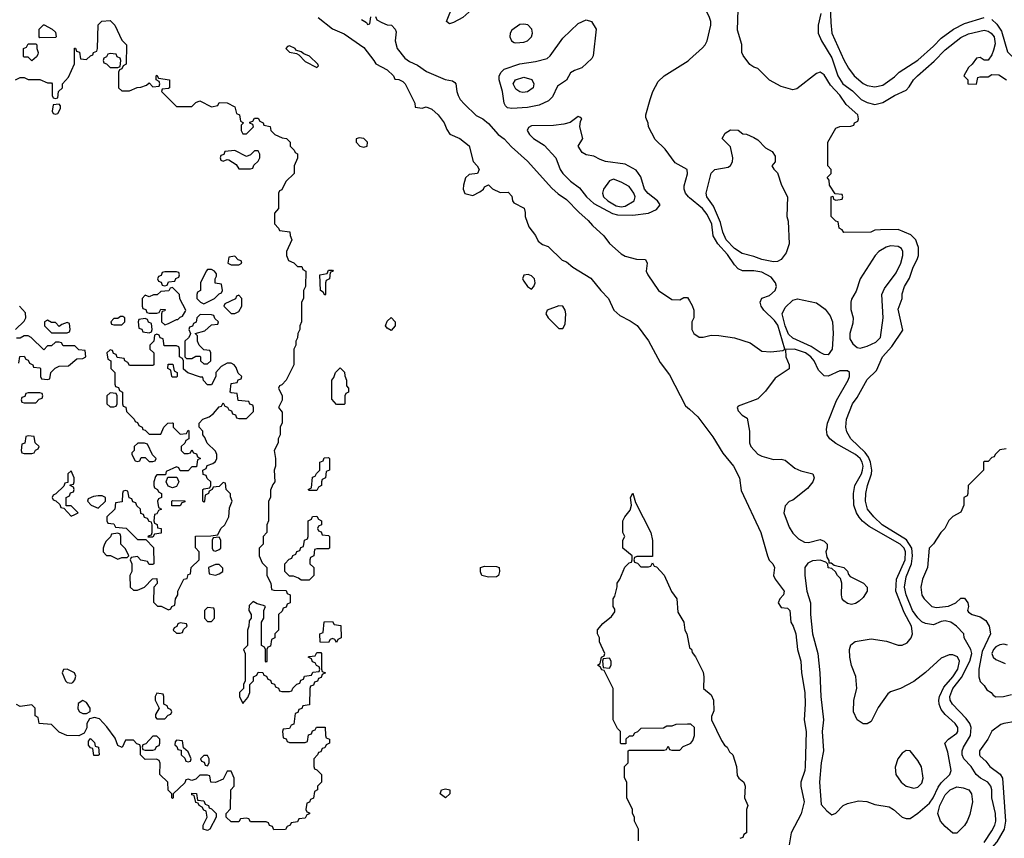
# Model space of a CAD drawing. Header units: inches. Extents: x 1793402 to 1900366, y 320852 to 470679.
# Tile 476 of 604: x 1876567 to 1881613, y 374382 to 378579. Entities that reach past the tile are written whole.
import ezdxf

# ---------------------------------------------------------------- set-up
doc = ezdxf.new("R2010")
doc.units = ezdxf.units.IN
doc.header["$MEASUREMENT"] = 0
doc.layers.add('B8377', color=7, linetype='Continuous')
doc.layers.add('B8387', color=7, linetype='Continuous')

msp = doc.modelspace()

# ---------------------------------------------------------------- linework, layer by layer
at = {"layer": 'B8377', "color": 4}
for points, elevation in [([(1878770, 378557.2), (1878754, 378570), (1878790, 378658.8), (1878810, 378693.4), (1878830, 378700.7), (1878850, 378694), (1878878.8, 378670), (1878890, 378651.3), (1878884, 378630), (1878837.3, 378590), (1878790, 378563.7)], 216), ([(1879090, 378122.6), (1879067.1, 378127.1), (1879056.3, 378136.3), (1879049.6, 378150), (1879041.7, 378210), (1879023.5, 378270), (1879024.7, 378290), (1879034, 378310), (1879050, 378324.4), (1879130, 378351.6), (1879210, 378363.6), (1879270, 378379.1), (1879286.3, 378393.7), (1879350, 378484), (1879430, 378558.8), (1879470, 378577.3), (1879498, 378570), (1879521, 378530), (1879506.8, 378393.2), (1879499.8, 378380.2), (1879447.7, 378332.3), (1879410, 378318.4), (1879390, 378306), (1879370, 378269.2), (1879322.8, 378237.2), (1879297.4, 378182.6), (1879277.8, 378162.2), (1879230, 378140.4), (1879170, 378128.7)], 216), ([(1876670, 378486), (1876666, 378490), (1876666, 378530), (1876688.4, 378551.6), (1876691.6, 378551.6), (1876734, 378530), (1876750, 378514), (1876754, 378490), (1876750, 378488)], 208), ([(1879150, 378556.2), (1879130, 378554.5), (1879090, 378524), (1879080.7, 378510), (1879079.1, 378490), (1879087.3, 378470), (1879102, 378462), (1879110, 378459.1), (1879150, 378463.8), (1879170, 378470.7), (1879189.3, 378490), (1879195.1, 378510), (1879192.3, 378530), (1879171.3, 378551.3)], 224), ([(1876630, 378368), (1876610, 378386), (1876590, 378386), (1876586, 378390), (1876586, 378430), (1876602, 378438), (1876610, 378454), (1876650, 378454), (1876654, 378450), (1876654, 378430), (1876662, 378410), (1876659.6, 378400.4), (1876652.7, 378387.3)], 208), ([(1877950, 378444), (1877939.6, 378440.4), (1877931.3, 378430), (1877950, 378411.3), (1877985.4, 378405.4), (1877998, 378398), (1878030, 378364), (1878090, 378334), (1878098, 378342), (1878095.3, 378350), (1878051.7, 378391.7), (1878023.1, 378403.1), (1878010, 378414), (1877982, 378422), (1877978, 378430)], 212), ([(1877030, 378406), (1877018, 378402), (1877012.7, 378387.3), (1876998, 378382), (1876994, 378370), (1876998, 378358), (1877012.7, 378352.7), (1877030, 378334), (1877070, 378334), (1877082, 378338), (1877086, 378370), (1877082, 378382), (1877067.3, 378387.3), (1877062, 378402)], 208), ([(1879145.6, 378205.6), (1879130, 378209), (1879110, 378222), (1879095.3, 378250), (1879108.7, 378270), (1879150, 378284.7), (1879192, 378272), (1879202, 378250), (1879198, 378230), (1879170, 378209.2)], 212), ([(1876770, 378146), (1876738, 378142), (1876734, 378110), (1876738, 378098), (1876750, 378094), (1876762, 378098), (1876776.4, 378123.6), (1876776.4, 378136.4)], 208), ([(1879430, 378082), (1879388, 378052), (1879356.4, 378043.6), (1879303.4, 378036.6), (1879190, 378033.6), (1879174.4, 378025.6), (1879167.7, 378010), (1879179.1, 377990), (1879200.7, 377970), (1879255.1, 377935.1), (1879314, 377870), (1879337, 377810), (1879350.4, 377790), (1879390, 377750.4), (1879436.1, 377716.1), (1879472, 377670), (1879510, 377635.6), (1879605.6, 377585.6), (1879630, 377578.6), (1879710, 377576.5), (1879790, 377587.2), (1879830, 377605.5), (1879849.3, 377630), (1879835.1, 377650), (1879787.8, 377687.8), (1879770, 377709.5), (1879750, 377773.2), (1879726.7, 377806.7), (1879670, 377837.6), (1879570, 377852), (1879541.6, 377861.6), (1879510, 377879.3), (1879470, 377885.2), (1879450, 377898), (1879429.2, 377930), (1879452.7, 377970), (1879437.2, 378030), (1879441.2, 378058.8), (1879448, 378070), (1879438, 378078)], 224), ([(1878306.8, 377973.2), (1878291.6, 377968.4), (1878291, 377950), (1878310, 377931), (1878330, 377925.5), (1878348, 377930), (1878349, 377950), (1878330, 377969)], 212), ([(1877670, 377908), (1877618, 377902), (1877612.7, 377887.3), (1877598, 377882), (1877594, 377870), (1877598, 377858), (1877610, 377854), (1877630, 377862), (1877639.6, 377859.6), (1877676.9, 377836.9), (1877690, 377814), (1877750, 377814), (1877762, 377818), (1877767.3, 377832.7), (1877790, 377854), (1877798, 377870), (1877798, 377890), (1877790, 377906), (1877770, 377906), (1877750, 377886), (1877730, 377878)], 208), ([(1879610, 377761.2), (1879590, 377753.2), (1879558.8, 377710), (1879554, 377690), (1879559.1, 377670), (1879580.5, 377650), (1879623.8, 377623.8), (1879650, 377618.6), (1879670, 377622.8), (1879716.2, 377650), (1879721.6, 377670), (1879715.1, 377690), (1879690, 377723.7), (1879650, 377746)], 228), ([(1877670, 377366), (1877638, 377362), (1877634, 377330), (1877650, 377322), (1877690, 377322), (1877706, 377330), (1877702, 377342), (1877687.3, 377347.3)], 208), ([(1877370, 377286), (1877310, 377286), (1877298, 377282), (1877292.7, 377267.3), (1877278, 377262), (1877274, 377250), (1877278, 377238), (1877292.7, 377232.7), (1877298, 377218), (1877310, 377214), (1877322, 377218), (1877330, 377234), (1877362, 377238), (1877367.3, 377252.7), (1877382, 377258), (1877386, 377270), (1877382, 377282)], 208), ([(1877550, 377298), (1877530, 377298), (1877522, 377290), (1877494, 377230), (1877494, 377190), (1877478, 377182), (1877474, 377170), (1877474, 377150), (1877494, 377130), (1877510, 377122), (1877566, 377150), (1877590, 377174), (1877602, 377178), (1877606, 377190), (1877602, 377222), (1877568.4, 377228.4), (1877568, 377250), (1877576.4, 377263.6), (1877576.4, 377276.4), (1877566, 377290)], 208), ([(1878130, 377166), (1878122, 377182), (1878108, 377190), (1878106, 377270), (1878142, 377278), (1878150, 377294), (1878170, 377294), (1878174, 377290), (1878158, 377282), (1878154, 377250), (1878138, 377242), (1878134, 377230), (1878134, 377170)], 208), ([(1879172.5, 377272.5), (1879151, 377269), (1879144, 377250), (1879150, 377238), (1879170, 377211.3), (1879190, 377198), (1879202, 377210), (1879209, 377230), (1879205.2, 377250), (1879190, 377265.2)], 212), ([(1877350, 377206), (1877338, 377202), (1877331.6, 377188.4), (1877290, 377186), (1877271.6, 377168.4), (1877252.7, 377167.3), (1877230, 377158), (1877210, 377166), (1877194, 377150), (1877194, 377110), (1877198, 377098), (1877212.7, 377092.7), (1877218, 377078), (1877230, 377074), (1877270, 377074), (1877282, 377078), (1877290, 377094), (1877312.7, 377092.7), (1877310, 377086), (1877298, 377082), (1877294, 377070), (1877294, 377030), (1877310, 377014), (1877330, 377022), (1877370, 377042), (1877378, 377042), (1877390, 377054), (1877402, 377058), (1877416.4, 377083.6), (1877418, 377090), (1877388.4, 377148.4), (1877386, 377170)], 208), ([(1877690, 377166), (1877678, 377162), (1877672.7, 377147.3), (1877618, 377122), (1877614, 377110), (1877650, 377072), (1877670, 377072), (1877690, 377082), (1877706, 377110), (1877706, 377150)], 208), ([(1879330, 377112), (1879270.5, 377089.5), (1879263, 377070), (1879275.5, 377050), (1879330, 376996.3), (1879350, 376994.8), (1879362.5, 377017.5), (1879365.6, 377070), (1879362, 377090), (1879350, 377109.2)], 212), ([(1877096.4, 377056.4), (1877083.6, 377056.4), (1877070, 377046), (1877050, 377046), (1877034, 377030), (1877038, 377018), (1877050, 377014), (1877090, 377014), (1877106, 377030), (1877106, 377050)], 208), ([(1877492.7, 377067.3), (1877474, 377050), (1877472, 377028), (1877458, 377022), (1877452.7, 377007.3), (1877438, 377002), (1877434, 376990), (1877442, 376970), (1877439.6, 376960.4), (1877432.7, 376947.3), (1877414, 376930), (1877414, 376850), (1877422, 376842), (1877450, 376842), (1877470, 376854), (1877490, 376854), (1877494, 376850), (1877494, 376830), (1877510, 376814), (1877530, 376814), (1877546, 376830), (1877546, 376870), (1877542, 376882), (1877510, 376886), (1877486, 376910), (1877478, 376930), (1877478, 376958), (1877466, 376970), (1877516.4, 376983.6), (1877550, 377014), (1877582, 377018), (1877586, 377030), (1877567.3, 377047.3), (1877562, 377062), (1877550, 377066)], 208), ([(1878470, 376986), (1878450, 376998), (1878442, 377010), (1878450, 377034), (1878470, 377051.3), (1878491, 377030), (1878490.7, 377009.3)], 208), ([(1876710, 377038), (1876694, 377030), (1876694, 377010), (1876730, 376974), (1876810, 376974), (1876822, 376978), (1876826, 376990), (1876822, 377022), (1876810, 377026), (1876783.6, 377016.4), (1876770, 377006), (1876750, 377026), (1876730, 377026)], 208), ([(1877210, 377046), (1877178, 377042), (1877174, 377030), (1877178, 376998), (1877192.7, 376992.7), (1877198, 376978), (1877230, 376974), (1877242, 376978), (1877246, 376990), (1877242, 377022), (1877227.3, 377027.3), (1877222, 377042)], 208), ([(1877270, 376966), (1877258, 376962), (1877254, 376930), (1877234, 376910), (1877234, 376890), (1877254, 376870), (1877254, 376810), (1877250, 376806), (1877130, 376806), (1877122, 376822), (1877106, 376830), (1877102, 376842), (1877067.3, 376847.3), (1877062, 376862), (1877047.3, 376867.3), (1877042, 376882), (1877030, 376886), (1877014, 376870), (1877018, 376838), (1877034, 376830), (1877034, 376790), (1877054, 376770), (1877054, 376710), (1877058, 376698), (1877072.7, 376692.7), (1877078, 376678), (1877094, 376670), (1877094, 376610), (1877098, 376598), (1877111.6, 376591.6), (1877114, 376570), (1877154, 376530), (1877158, 376518), (1877170, 376514), (1877178, 376498), (1877194, 376490), (1877198, 376478), (1877210, 376474), (1877230, 376454), (1877290, 376454), (1877306, 376490), (1877326, 376510), (1877350, 376512), (1877354, 376510), (1877354, 376490), (1877390, 376454), (1877422, 376458), (1877430, 376474), (1877434, 376470), (1877434, 376430), (1877418, 376422), (1877412.7, 376407.3), (1877394, 376390), (1877394, 376370), (1877410, 376354), (1877430, 376354), (1877442, 376358), (1877450, 376374), (1877458, 376358), (1877472.7, 376352.7), (1877478, 376338), (1877494, 376330), (1877478, 376322), (1877472.7, 376287.3), (1877450, 376286), (1877430, 376266), (1877390, 376266), (1877382, 376282), (1877370, 376286), (1877318, 376262), (1877314, 376246), (1877270, 376246), (1877263.6, 376236.4), (1877254, 376210), (1877254, 376190), (1877258, 376178), (1877274, 376170), (1877278, 376158), (1877294, 376150), (1877294, 376130), (1877278, 376122), (1877274, 376110), (1877278, 376078), (1877294, 376070), (1877278, 376062), (1877270, 376046), (1877258, 376042), (1877254, 376010), (1877258, 375998), (1877271.6, 375991.6), (1877274, 375974), (1877292, 375970), (1877292.7, 375947.3), (1877258, 375942), (1877250, 375926), (1877226, 375926), (1877227.3, 375932.7), (1877242, 375938), (1877246, 375950), (1877246, 375990), (1877242, 376002), (1877230, 376006), (1877222, 376022), (1877207.3, 376027.3), (1877202, 376042), (1877187.3, 376047.3), (1877186, 376070), (1877167.3, 376087.3), (1877162, 376102), (1877147.3, 376107.3), (1877142, 376122), (1877127.3, 376127.3), (1877122, 376162), (1877110, 376166), (1877098, 376162), (1877094, 376150), (1877092.7, 376107.3), (1877058, 376102), (1877054, 376070), (1877014, 376030), (1877014, 376010), (1877018, 375998), (1877050, 375994), (1877058, 375978), (1877112.7, 375972.7), (1877170, 375914), (1877214, 375914), (1877252.7, 375872.7), (1877254, 375790), (1877250, 375786), (1877230, 375786), (1877222, 375802), (1877188.4, 375808.4), (1877170, 375826), (1877138, 375822), (1877134, 375810), (1877142, 375790), (1877142, 375750), (1877132, 375730), (1877134, 375670), (1877150, 375654), (1877170, 375654), (1877206, 375670), (1877247.3, 375712.7), (1877270, 375714), (1877271.6, 375688.4), (1877254, 375670), (1877252.7, 375592.7), (1877272.7, 375572.7), (1877291.6, 375571.6), (1877330, 375554), (1877342, 375558), (1877346, 375570), (1877362, 375578), (1877366, 375610), (1877378, 375630), (1877378, 375650), (1877408, 375710), (1877426, 375714), (1877430, 375734), (1877442, 375738), (1877446, 375770), (1877486, 375810), (1877486, 375850), (1877468.4, 375871.6), (1877468.4, 375931.6), (1877547.3, 375932.7), (1877582, 375938), (1877598, 375970), (1877618, 375990), (1877638, 376030), (1877643.1, 376076.9), (1877655.3, 376110), (1877647.3, 376132.7), (1877647.3, 376147.3), (1877626, 376170), (1877622, 376202), (1877610, 376206), (1877590, 376186), (1877558, 376182), (1877554, 376170), (1877538, 376162), (1877534, 376150), (1877518, 376142), (1877514, 376110), (1877510, 376106), (1877506, 376110), (1877506, 376170), (1877510, 376174), (1877542, 376178), (1877546, 376190), (1877546, 376210), (1877527.3, 376227.3), (1877522, 376242), (1877507.3, 376247.3), (1877506, 376270), (1877522, 376278), (1877527.3, 376292.7), (1877556.4, 376303.6), (1877570, 376314), (1877578, 376330), (1877578, 376350), (1877570, 376366), (1877527.3, 376407.3), (1877516.4, 376436.4), (1877506, 376450), (1877506, 376470), (1877486, 376490), (1877486, 376510), (1877506, 376530), (1877538, 376542), (1877560.4, 376559.6), (1877590, 376594), (1877602, 376598), (1877610, 376614), (1877618, 376598), (1877632.7, 376592.7), (1877638, 376578), (1877652.7, 376572.7), (1877658, 376558), (1877672.7, 376552.7), (1877678, 376538), (1877690, 376534), (1877730, 376534), (1877766, 376570), (1877766, 376590), (1877762, 376602), (1877747.3, 376607.3), (1877742, 376622), (1877687.3, 376627.3), (1877682, 376662), (1877650, 376666), (1877646, 376670), (1877650, 376714), (1877682, 376718), (1877687.3, 376732.7), (1877702, 376738), (1877706, 376750), (1877687.3, 376767.3), (1877676.4, 376796.4), (1877666, 376810), (1877650, 376818), (1877630, 376818), (1877599.6, 376800.4), (1877572, 376770), (1877572, 376750), (1877550, 376706), (1877530, 376706), (1877508.4, 376728.4), (1877506, 376746), (1877494, 376746), (1877428, 376768), (1877407.3, 376787.3), (1877406, 376830), (1877402, 376842), (1877386, 376850), (1877386, 376890), (1877382, 376902), (1877370, 376906), (1877307.3, 376907.3), (1877302, 376942), (1877287.3, 376947.3), (1877282, 376962)], 208), ([(1877350, 376746), (1877346, 376750), (1877342, 376782), (1877326, 376790), (1877327.3, 376812.7), (1877352.7, 376812.7), (1877358, 376778), (1877374, 376770), (1877374, 376750), (1877370, 376746)], 208), ([(1878190, 376606), (1878167.3, 376632.7), (1878166, 376730), (1878176.4, 376743.6), (1878186, 376770), (1878210, 376794), (1878231.6, 376771.6), (1878232.7, 376752.7), (1878242, 376730), (1878242, 376702), (1878252, 376690), (1878251.6, 376668.4), (1878238, 376662), (1878234, 376650), (1878234, 376610), (1878230, 376606)], 208), ([(1876670, 376666), (1876610, 376666), (1876598, 376662), (1876592.7, 376647.3), (1876578, 376642), (1876574, 376630), (1876578, 376618), (1876590, 376614), (1876650, 376614), (1876667.3, 376632.7), (1876682, 376638), (1876686, 376650), (1876682, 376662)], 208), ([(1877030, 376666), (1877014, 376650), (1877014, 376610), (1877030, 376594), (1877050, 376594), (1877062, 376598), (1877066, 376610), (1877066, 376650), (1877062, 376662)], 208), ([(1876610, 376446), (1876598, 376442), (1876592.7, 376407.3), (1876578, 376402), (1876574, 376370), (1876578, 376358), (1876590, 376354), (1876630, 376354), (1876642, 376358), (1876647.3, 376372.7), (1876662, 376378), (1876666, 376390), (1876646, 376410), (1876642, 376442)], 208), ([(1877207.3, 376407.3), (1877172.7, 376407.3), (1877154, 376390), (1877154, 376370), (1877142, 376358), (1877142, 376350), (1877158, 376318), (1877170, 376314), (1877182, 376318), (1877190, 376334), (1877210, 376334), (1877230, 376314), (1877250, 376314), (1877262, 376318), (1877266, 376330), (1877247.3, 376347.3), (1877222, 376402)], 208), ([(1878050, 376166), (1878046, 376170), (1878062, 376178), (1878067.3, 376232.7), (1878082, 376238), (1878087.3, 376252.7), (1878106, 376270), (1878106, 376310), (1878122, 376318), (1878127.3, 376332.7), (1878150, 376334), (1878154, 376330), (1878154, 376270), (1878138, 376262), (1878134, 376230), (1878118, 376222), (1878114, 376210), (1878114, 376190), (1878098, 376182), (1878090, 376166)], 208), ([(1876830, 376266), (1876814, 376250), (1876814, 376206), (1876798, 376202), (1876792.7, 376187.3), (1876752.7, 376147.3), (1876738, 376142), (1876734, 376130), (1876738, 376118), (1876752.7, 376112.7), (1876772.7, 376092.7), (1876778, 376078), (1876794, 376074), (1876830, 376034), (1876850, 376042), (1876866, 376050), (1876830, 376086), (1876806, 376086), (1876806, 376130), (1876822, 376138), (1876827.3, 376152.7), (1876842, 376158), (1876846, 376170), (1876842, 376182), (1876826, 376190), (1876826, 376194), (1876842, 376198), (1876846, 376210), (1876846, 376230)], 208), ([(1877350, 376178), (1877327.3, 376187.3), (1877318, 376210), (1877326, 376234), (1877372.7, 376232.7), (1877382, 376210), (1877370, 376186)], 208), ([(1876990, 376138), (1876970, 376138), (1876945.4, 376134.6), (1876918, 376122), (1876914, 376110), (1876934, 376090), (1876970, 376074), (1877006, 376110), (1877006, 376130)], 208), ([(1877390, 376086), (1877347.3, 376087.3), (1877346, 376110), (1877350, 376114), (1877412.7, 376112.7), (1877412.7, 376107.3), (1877398, 376102)], 208), ([(1878010, 375706), (1877996.4, 375716.4), (1877970, 375726), (1877950, 375726), (1877926, 375750), (1877926, 375790), (1877947.3, 375812.7), (1877962, 375818), (1877967.3, 375832.7), (1877982, 375838), (1877987.3, 375852.7), (1878002, 375858), (1878007.3, 375872.7), (1878022, 375878), (1878026, 375910), (1878042, 375918), (1878046, 375930), (1878046, 376010), (1878062, 376018), (1878067.3, 376032.7), (1878090, 376034), (1878098, 376018), (1878114, 376010), (1878114, 375990), (1878098, 375982), (1878094, 375970), (1878098, 375958), (1878112.7, 375952.7), (1878118, 375938), (1878150, 375934), (1878154, 375930), (1878154, 375870), (1878150, 375866), (1878090, 375866), (1878078, 375862), (1878074, 375830), (1878058, 375822), (1878054, 375810), (1878054, 375790), (1878074, 375770), (1878074, 375730), (1878050, 375706)], 208), ([(1877070, 375946), (1877038, 375942), (1877032.7, 375927.3), (1877010, 375906), (1877002, 375890), (1876994, 375870), (1876994, 375850), (1877012.7, 375832.7), (1877031.6, 375831.6), (1877070, 375814), (1877090, 375822), (1877110, 375822), (1877118, 375822), (1877126, 375830), (1877110, 375866), (1877086, 375890), (1877086, 375930), (1877082, 375942)], 208), ([(1877590, 375926), (1877558, 375922), (1877554, 375910), (1877554, 375870), (1877558, 375858), (1877570, 375854), (1877590, 375862), (1877598, 375870), (1877598, 375910)], 208), ([(1877590, 375786), (1877570, 375786), (1877534, 375770), (1877538, 375738), (1877570, 375732), (1877590, 375738), (1877608, 375750), (1877607.3, 375767.3)], 208), ([(1878970, 375720.9), (1878935.3, 375730), (1878929.1, 375749.1), (1878929, 375770), (1878950, 375777.1), (1879010, 375776.3), (1879024.7, 375770), (1879026, 375750), (1879021, 375730), (1879010, 375722.7)], 208), ([(1877530, 375566), (1877514, 375550), (1877514, 375510), (1877530, 375494), (1877550, 375494), (1877566, 375510), (1877566, 375550), (1877562, 375562)], 208), ([(1877390, 375486), (1877378, 375482), (1877372.7, 375467.3), (1877358, 375462), (1877354, 375450), (1877370, 375434), (1877390, 375434), (1877402, 375438), (1877407.3, 375452.7), (1877426, 375470), (1877422, 375482)], 208), ([(1878190, 375386), (1878182, 375402), (1878170, 375406), (1878158, 375402), (1878150, 375386), (1878107.3, 375387.3), (1878106, 375430), (1878122, 375438), (1878127.3, 375492.7), (1878170, 375494), (1878178, 375478), (1878212.7, 375472.7), (1878214, 375410), (1878198, 375402)], 208), ([(1879590, 375306), (1879558, 375302), (1879554, 375290), (1879558, 375258), (1879590, 375254), (1879598, 375270), (1879598, 375290)], 208), ([(1876810, 375248.7), (1876792, 375248), (1876784.7, 375230), (1876801, 375190), (1876810, 375181), (1876830, 375178), (1876839, 375181), (1876850, 375194), (1876854, 375214), (1876848, 375230)], 208), ([(1876890, 375088), (1876866, 375074), (1876865.4, 375045.4), (1876874, 375030), (1876890, 375022), (1876910, 375022), (1876928, 375032), (1876928.7, 375050), (1876910, 375078)], 208), ([(1877270, 375126), (1877262, 375110), (1877262, 375090), (1877282, 375050), (1877263.6, 375016.4), (1877263.6, 375003.6), (1877270, 374994), (1877310, 374994), (1877327.3, 375012.7), (1877342, 375018), (1877346, 375030), (1877342, 375042), (1877327.3, 375047.3), (1877322, 375062), (1877306, 375070), (1877306, 375110), (1877302, 375122)], 208), ([(1876970, 374806), (1876947.3, 374807.3), (1876942, 374842), (1876930, 374846), (1876920.4, 374860.4), (1876920.4, 374879.6), (1876930, 374894), (1876950, 374874), (1876954, 374854), (1876971, 374850), (1876974, 374810)], 208), ([(1877270, 374906), (1877250, 374906), (1877212.7, 374867.3), (1877198, 374862), (1877194, 374850), (1877198, 374838), (1877210, 374834), (1877250, 374834), (1877262, 374838), (1877267.3, 374852.7), (1877282, 374858), (1877286, 374870), (1877286, 374890)], 208), ([(1877370, 374886), (1877363.6, 374876.4), (1877362, 374862), (1877372.7, 374852.7), (1877378, 374838), (1877394, 374834), (1877394, 374810), (1877412.7, 374792.7), (1877418, 374778), (1877430, 374774), (1877442, 374778), (1877446, 374790), (1877430, 374826), (1877406, 374846), (1877402, 374882)], 208), ([(1877530, 374806), (1877510, 374806), (1877494, 374790), (1877498, 374778), (1877512.7, 374772.7), (1877518, 374758), (1877530, 374754), (1877538, 374770), (1877538, 374790)], 208), ([(1878750, 374589.6), (1878722, 374610), (1878728.7, 374630), (1878750, 374635.5), (1878771, 374630), (1878771.3, 374610)], 208), ([(1877530, 374422), (1877508, 374430), (1877508, 374450), (1877528, 374490), (1877522, 374522), (1877510, 374526), (1877502, 374542), (1877486, 374550), (1877482, 374562), (1877470, 374566), (1877462, 374602), (1877450, 374606), (1877450, 374614), (1877472.7, 374612.7), (1877478, 374578), (1877510, 374574), (1877518, 374558), (1877534, 374550), (1877538, 374538), (1877550, 374534), (1877574, 374510), (1877574, 374490), (1877542, 374430)], 208)]:
    msp.add_lwpolyline(points, close=True, dxfattribs=dict(at, elevation=elevation))
for points, elevation in [([(1876546, 378270), (1876570, 378282), (1876590, 378282), (1876610, 378272), (1876670, 378272), (1876710, 378254), (1876730, 378254), (1876734, 378250), (1876734, 378190), (1876738, 378178), (1876750, 378174), (1876762, 378178), (1876766, 378210), (1876786, 378230), (1876786, 378250), (1876816.4, 378283.6), (1876847.3, 378352.7), (1876847.3, 378432.7), (1876852.7, 378432.7), (1876858, 378418), (1876872.7, 378412.7), (1876878, 378378), (1876910, 378374), (1876930, 378394), (1876942, 378398), (1876946, 378410), (1876962, 378418), (1876966, 378430), (1876968.4, 378551.6), (1876988.4, 378571.6), (1877030, 378574), (1877054, 378550), (1877090, 378474), (1877114, 378450), (1877112, 378350), (1877098, 378342), (1877090, 378326), (1877078, 378322), (1877074, 378310), (1877074, 378230), (1877090, 378214), (1877130, 378214), (1877168.4, 378231.6), (1877187.3, 378232.7), (1877216.4, 378243.6), (1877230, 378254), (1877250, 378234), (1877282, 378238), (1877286, 378250), (1877282, 378262), (1877266, 378270), (1877266, 378290), (1877270, 378294), (1877278, 378278), (1877334, 378270), (1877334, 378230), (1877330, 378226), (1877298, 378222), (1877294, 378210), (1877370, 378134), (1877450, 378134), (1877470, 378154), (1877490, 378162), (1877550, 378132), (1877582, 378138), (1877590, 378154), (1877630, 378152), (1877670, 378132), (1877678, 378098), (1877694, 378090), (1877698, 378058), (1877714, 378050), (1877702, 378038), (1877702, 378010), (1877710, 377994), (1877730, 377994), (1877766, 378030), (1877762, 378042), (1877747.3, 378047.3), (1877747.3, 378052.7), (1877762, 378058), (1877770, 378074), (1877790, 378074), (1877798, 378058), (1877814, 378050), (1877818, 378038), (1877851.1, 378031.1), (1877854, 378010), (1877874, 377990), (1877912.7, 377972.7), (1877934, 377970), (1877954, 377950), (1877954, 377930), (1877974, 377910), (1877978, 377898), (1877991.6, 377891.6), (1877991.6, 377868.4), (1877974, 377830), (1877974, 377790), (1877931.6, 377748.4), (1877910, 377706), (1877898, 377702), (1877894, 377690), (1877894, 377610), (1877872.7, 377587.3), (1877872.7, 377532.7), (1877894, 377510), (1877898, 377498), (1877951.6, 377491.6), (1877952.7, 377472.7), (1877962, 377450), (1877934, 377390), (1877934, 377370), (1877944.7, 377344.7), (1877972.7, 377332.7), (1877990, 377314), (1878012.7, 377312.7), (1878018, 377298), (1878034, 377290), (1878032, 377210), (1878022, 377190), (1878022, 377150), (1878012, 377130), (1878012, 377030), (1878002, 377010), (1878002, 376990), (1877992, 376970), (1877991.6, 376948.4), (1877982, 376930), (1877982, 376910), (1877972, 376890), (1877972, 376810), (1877932, 376730), (1877910, 376706), (1877898, 376702), (1877894, 376690), (1877912, 376650), (1877911.6, 376628.4), (1877894, 376590), (1877912.7, 376567.3), (1877912.7, 376512.7), (1877902, 376490), (1877902, 376450), (1877892, 376430), (1877892, 376410), (1877872, 376370), (1877878, 376330), (1877878, 376290), (1877872, 376270), (1877874, 376210), (1877863.6, 376196.4), (1877852.7, 376167.3), (1877852, 376130), (1877842, 376110), (1877842, 376010), (1877834, 375990), (1877834, 375950), (1877814, 375930), (1877814, 375890), (1877794, 375870), (1877794, 375830), (1877810, 375794), (1877834, 375770), (1877834, 375730), (1877854, 375690), (1877858, 375658), (1877870, 375654), (1877932.7, 375652.7), (1877938, 375638), (1877954, 375630), (1877954, 375590), (1877938, 375582), (1877932.7, 375567.3), (1877918, 375562), (1877912.7, 375547.3), (1877894, 375530), (1877894, 375450), (1877874, 375430), (1877874, 375410), (1877858, 375402), (1877852.7, 375367.3), (1877838, 375362), (1877834, 375350), (1877834, 375290), (1877830, 375286), (1877826, 375290), (1877826, 375350), (1877822, 375362), (1877806, 375370), (1877806, 375490), (1877818, 375510), (1877818, 375550), (1877826, 375570), (1877816.4, 375576.4), (1877784, 375584), (1877763.6, 375596.4), (1877743.6, 375576.4), (1877742, 375550), (1877754, 375530), (1877754, 375510), (1877743.6, 375496.4), (1877742, 375470), (1877734, 375450), (1877734, 375370), (1877714, 375350), (1877722, 375330), (1877722, 375190), (1877714, 375170), (1877714, 375150), (1877694, 375130), (1877694, 375110), (1877710, 375074), (1877736.4, 375103.6), (1877746, 375130), (1877746, 375170), (1877766, 375190), (1877766, 375210), (1877782, 375218), (1877790, 375234), (1877812.7, 375232.7), (1877818, 375218), (1877832.7, 375212.7), (1877838, 375198), (1877852.7, 375192.7), (1877858, 375178), (1877872.7, 375172.7), (1877878, 375158), (1877892.7, 375152.7), (1877898, 375138), (1877910, 375134), (1877950, 375134), (1877962, 375138), (1877967.3, 375152.7), (1877987.3, 375172.7), (1878002, 375178), (1878007.3, 375192.7), (1878022, 375198), (1878027.3, 375212.7), (1878062, 375218), (1878070, 375234), (1878102, 375238), (1878106, 375250), (1878102, 375262), (1878087.3, 375267.3), (1878082, 375282), (1878067.3, 375287.3), (1878062, 375302), (1878046, 375310), (1878050, 375314), (1878082, 375318), (1878090, 375334), (1878110, 375334), (1878114, 375330), (1878114, 375250), (1878118, 375238), (1878134, 375230), (1878118, 375222), (1878112.7, 375207.3), (1878098, 375202), (1878092.7, 375187.3), (1878078, 375182), (1878072.7, 375167.3), (1878058, 375162), (1878054, 375150), (1878052.7, 375067.3), (1878018, 375062), (1878012.7, 375047.3), (1877998, 375042), (1877992.7, 375027.3), (1877978, 375022), (1877972.7, 374967.3), (1877958, 374962), (1877950, 374946), (1877918, 374942), (1877914, 374930), (1877918, 374898), (1877932.7, 374892.7), (1877938, 374878), (1877950, 374874), (1878030, 374874), (1878042, 374878), (1878047.3, 374912.7), (1878062, 374918), (1878067.3, 374932.7), (1878082, 374938), (1878087.3, 374952.7), (1878132.7, 374952.7), (1878134, 374910), (1878138, 374898), (1878154, 374890), (1878154, 374870), (1878138, 374862), (1878130, 374846), (1878118, 374842), (1878110, 374826), (1878098, 374822), (1878094, 374810), (1878074, 374790), (1878074, 374750), (1878078, 374738), (1878090, 374734), (1878114, 374710), (1878114, 374670), (1878094, 374650), (1878094, 374630), (1878078, 374622), (1878072.7, 374587.3), (1878058, 374582), (1878052.7, 374567.3), (1878038, 374562), (1878034, 374530), (1878038, 374518), (1878052.7, 374512.7), (1878052.7, 374507.3), (1878038, 374502), (1878030, 374486), (1877998, 374482), (1877990, 374466), (1877958, 374462), (1877954, 374450), (1877938, 374442), (1877930, 374428), (1877870, 374426), (1877862, 374442), (1877847.3, 374447.3), (1877842, 374462), (1877830, 374466), (1877750, 374466), (1877742, 374482), (1877730, 374486), (1877698, 374482), (1877690, 374466), (1877650, 374466), (1877626, 374490), (1877626, 374510), (1877647.3, 374532.7), (1877648.4, 374631.6), (1877666, 374650), (1877666, 374690), (1877650, 374726), (1877630, 374726), (1877610, 374686), (1877570, 374668), (1877546, 374670), (1877542, 374702), (1877530, 374706), (1877490, 374706), (1877470, 374686), (1877450, 374678), (1877430, 374686), (1877418, 374682), (1877412.7, 374667.3), (1877354, 374610), (1877354, 374590), (1877350, 374586), (1877346, 374590), (1877346, 374610), (1877328.4, 374628.4), (1877326, 374670), (1877286, 374710), (1877287.3, 374767.3), (1877282, 374782), (1877267.3, 374787.3), (1877210, 374786), (1877186, 374810), (1877186, 374850), (1877182, 374862), (1877167.3, 374867.3), (1877150, 374886), (1877110, 374886), (1877092, 374848), (1877070, 374858), (1877055.5, 374895.5), (1877013.2, 374953.2), (1876975.3, 374995.3), (1876950, 375002), (1876924.7, 374995.3), (1876911.3, 374970), (1876911.3, 374948.7), (1876898, 374922), (1876870, 374908), (1876808.9, 374908.9), (1876770, 374926), (1876730, 374966), (1876666, 374970), (1876662, 375002), (1876646, 375010), (1876646, 375050), (1876630, 375066), (1876570, 375058), (1876550, 375068)], 208), ([(1878096, 378590), (1878170.8, 378530.8), (1878230, 378506.8), (1878330, 378436), (1878382, 378370), (1878391.6, 378351.6), (1878450, 378322), (1878482, 378290), (1878490, 378274), (1878510, 378272), (1878530, 378262), (1878542, 378250), (1878592, 378150), (1878594, 378130), (1878630, 378124.7), (1878650, 378131.3), (1878679.8, 378119.8), (1878711.3, 378090), (1878742, 378050), (1878755.3, 378015.3), (1878770.9, 377990.9), (1878822, 377970), (1878870, 377932), (1878891.1, 377851.1), (1878912, 377830), (1878922, 377810), (1878914, 377790), (1878870, 377784.5), (1878851.8, 377768.2), (1878841.1, 377730), (1878840.4, 377710), (1878848.4, 377688.4), (1878890, 377677.1), (1878924.7, 377695.3), (1878944, 377710), (1878950, 377722), (1878970, 377732), (1878990, 377712), (1879030, 377692), (1879070, 377694), (1879090, 377674), (1879092, 377650), (1879099.6, 377639.6), (1879151.6, 377611.6), (1879158, 377590), (1879158, 377570), (1879176.9, 377516.9), (1879210, 377472), (1879223.5, 377443.5), (1879246.4, 377426.4), (1879275.3, 377415.3), (1879346.4, 377346.4), (1879370, 377338), (1879402, 377310), (1879494.4, 377254.4), (1879544.7, 377190), (1879584.7, 377150), (1879611.3, 377090), (1879642, 377062), (1879695.3, 377035.3), (1879731.1, 377011.1), (1879790, 376932), (1879850, 376822), (1879897.3, 376757.3), (1879979.9, 376599.9), (1880000, 376581.5)], 212), ([(1878319.6, 378579.6), (1878343.6, 378563.6), (1878350, 378554), (1878362, 378558), (1878367.3, 378592.7)], 216), ([(1878390, 378594), (1878398, 378578), (1878423.6, 378563.6), (1878450, 378551.3), (1878472, 378550), (1878492, 378530), (1878496.9, 378516.9), (1878490.7, 378470), (1878502, 378430), (1878541.3, 378381.3), (1878564.7, 378364.7), (1878605.8, 378345.8), (1878652.2, 378312.2), (1878748.4, 378271.6), (1878784.7, 378264.7), (1878796.9, 378256.9), (1878802, 378250), (1878806.8, 378210), (1878814.8, 378190), (1878824, 378170), (1878845.8, 378145.8), (1878907.1, 378087.1), (1878941, 378070), (1878970, 378046.8), (1879018.8, 377990), (1879050, 377968), (1879087.5, 377927.5), (1879170, 377853), (1879294.4, 377714.4), (1879326.1, 377686.1), (1879370, 377657), (1879432, 377592), (1879480.5, 377550), (1879502.9, 377522.9), (1879560.7, 377470), (1879590, 377430.8), (1879650, 377378.8), (1879670, 377366.8), (1879728.9, 377351.1), (1879774, 377350), (1879782, 377330), (1879778, 377290), (1879786, 377270), (1879841, 377190), (1879910, 377144.7), (1879950, 377142), (1879970, 377154), (1879990, 377154), (1880000, 377137.3)], 216), ([(1880000, 377665.5), (1879994.7, 377670), (1879979.6, 377690), (1879972, 377710), (1879972.3, 377727.7), (1879988.9, 377788.9), (1879988, 377810), (1879925.6, 377845.6), (1879875.5, 377915.5), (1879824.5, 377964.5), (1879789, 378030), (1879788.7, 378048.7), (1879776.4, 378076.4), (1879775.3, 378090), (1879798, 378170), (1879812.7, 378210), (1879839.1, 378260.9), (1879870, 378290.6), (1879992.7, 378367.3), (1880000, 378373.9)], 216), ([(1876546, 376990), (1876590, 377034), (1876598, 377050), (1876596.4, 377076.4), (1876566, 377110)], 208), ([(1876562, 376818), (1876567.3, 376852.7), (1876590, 376854), (1876598, 376838), (1876610, 376834), (1876618, 376818), (1876634, 376810), (1876638, 376798), (1876670, 376794), (1876674, 376790), (1876674, 376750), (1876678, 376738), (1876710, 376734), (1876722, 376738), (1876726, 376770), (1876748.4, 376791.6), (1876770, 376802), (1876816.4, 376803.6), (1876860.4, 376839.6), (1876890, 376842), (1876906, 376850), (1876902, 376882), (1876870, 376886), (1876850, 376906), (1876790, 376906), (1876782, 376922), (1876770, 376926), (1876750, 376926), (1876730, 376906), (1876710, 376906), (1876690, 376886), (1876626, 376950), (1876610, 376958), (1876590, 376958), (1876570, 376946), (1876550, 376946)], 208), ([(1880000, 374967.6), (1879990, 374968), (1879930, 374966), (1879910, 374958), (1879883.6, 374956.4), (1879867.3, 374947.3), (1879750, 374946), (1879732.7, 374927.3), (1879718, 374922), (1879710, 374906), (1879690, 374906), (1879674, 374890), (1879672.7, 374867.3), (1879650, 374866), (1879646, 374870), (1879646, 374930), (1879630, 374946), (1879608, 374990), (1879608, 375150), (1879562, 375242), (1879550, 375246), (1879542, 375262), (1879528, 375270), (1879542, 375278), (1879548.4, 375311.6), (1879562, 375318), (1879566, 375330), (1879538, 375390), (1879538, 375410), (1879528, 375430), (1879528.4, 375451.6), (1879556.4, 375483.6), (1879600.4, 375519.6), (1879616.4, 375543.6), (1879616.4, 375556.4), (1879608, 375570), (1879608, 375610), (1879616.4, 375623.6), (1879628.4, 375671.6), (1879628.7, 375690), (1879642, 375710), (1879668.4, 375771.6), (1879690, 375794), (1879702, 375798), (1879706, 375810), (1879706, 375830), (1879658, 375870), (1879658, 375910), (1879668, 375930), (1879658, 375950), (1879658, 376010), (1879668, 376030), (1879696.4, 376063.6), (1879702, 376090), (1879698, 376130), (1879710, 376152), (1879723.6, 376103.6), (1879801, 375950), (1879810.6, 375909.4), (1879810, 375826), (1879730, 375826), (1879718, 375822), (1879714, 375810), (1879718, 375798), (1879732.7, 375792.7), (1879750, 375774), (1879790, 375774), (1879802, 375778), (1879810, 375794), (1879818, 375778), (1879830, 375774), (1879870, 375732), (1879907.3, 375647.3), (1879934.8, 375610), (1879940.7, 375540.7), (1879970.8, 375490), (1879976, 375450), (1879986, 375430), (1879999.6, 375359.6), (1880000, 375359.3)], 208), ([(1879738, 374370), (1879738, 374430), (1879718, 374470), (1879718, 374490), (1879708, 374510), (1879708, 374530), (1879678, 374590), (1879678, 374670), (1879667.3, 374692.7), (1879666, 374750), (1879686, 374770), (1879686, 374830), (1879690, 374834), (1879870, 374834), (1879882, 374838), (1879890, 374854), (1879898, 374838), (1879910, 374834), (1879950, 374834), (1879967.3, 374852.7), (1880000, 374867.3)], 208)]:
    msp.add_lwpolyline(points, dxfattribs=dict(at, elevation=elevation))
at = {"layer": 'B8387', "color": 4}
for points, elevation in [([(1880000, 378373.9), (1880066.5, 378433.5), (1880080.9, 378450), (1880089.7, 378470.3), (1880109.7, 378550), (1880109.6, 378570), (1880102.9, 378590), (1880085.3, 378625.3), (1880070, 378643.7), (1880050, 378658), (1880000, 378671.4)], 216), ([(1881510, 374360.4), (1881550, 374420.5), (1881565.4, 374450), (1881569.7, 374470), (1881568.3, 374510), (1881549.6, 374590), (1881549.5, 374630), (1881544.5, 374650), (1881529.2, 374670), (1881490.9, 374690.9), (1881469.7, 374709.7), (1881443.6, 374750), (1881406, 374790), (1881397.4, 374810), (1881397.4, 374830), (1881404.7, 374850), (1881439.7, 374910), (1881443.5, 374950), (1881436.3, 374970), (1881417.1, 374997.1), (1881347.3, 375070), (1881335.6, 375090), (1881334.7, 375110), (1881349.5, 375149.5), (1881393.6, 375206.4), (1881436, 375290), (1881446.3, 375330), (1881442.4, 375350), (1881408, 375410), (1881406, 375430), (1881368.7, 375470), (1881339, 375490), (1881310, 375497), (1881290, 375494.5), (1881250, 375477.2), (1881210, 375483.7), (1881190, 375491.8), (1881170, 375511.8), (1881143.5, 375550), (1881109.7, 375630), (1881101, 375670), (1881110, 375722.8), (1881138.2, 375790), (1881143.5, 375830), (1881138.8, 375870), (1881111.6, 375911.6), (1880986.6, 375990), (1880943.7, 376030), (1880912.7, 376070), (1880902, 376110), (1880902.9, 376150), (1880911.8, 376190), (1880933, 376250), (1880934.7, 376270), (1880927.6, 376310), (1880916.6, 376336.6), (1880899.3, 376359.3), (1880826.6, 376430), (1880805.4, 376465.4), (1880800.9, 376490), (1880804.5, 376530), (1880836, 376610), (1880858.7, 376641.3), (1880910, 376734.8), (1880958.9, 376781.1), (1880989.2, 376850), (1881036.6, 376903.4), (1881093.2, 376986.8), (1881070, 377094), (1881089.2, 377150), (1881090, 377174), (1881101.2, 377210), (1881127, 377253), (1881146.6, 377310), (1881167, 377350), (1881172.7, 377370), (1881172.7, 377410), (1881167, 377430), (1881159.3, 377450), (1881134.9, 377474.9), (1881070, 377502.7), (1880978, 377502), (1880950, 377499), (1880929.1, 377489.1), (1880790, 377488), (1880782, 377502), (1880766, 377510), (1880762, 377542), (1880750, 377546), (1880726, 377570), (1880726, 377670), (1880734, 377674), (1880738, 377658), (1880750, 377654), (1880782, 377658), (1880786, 377670), (1880782, 377682), (1880746, 377686), (1880718, 377730), (1880716.4, 377756.4), (1880706, 377770), (1880726, 377790), (1880726, 377810), (1880708, 377830), (1880708, 377950), (1880750, 378022), (1880770, 378031.3), (1880827.3, 378032.7), (1880842, 378038), (1880846, 378050), (1880862, 378058), (1880866, 378070), (1880862, 378090), (1880803.3, 378143.3), (1880770, 378192), (1880722.8, 378242.8), (1880690, 378295.3), (1880670, 378308.7), (1880650, 378302), (1880550, 378224), (1880530, 378219), (1880470, 378235.3), (1880410, 378268), (1880350, 378328.7), (1880330, 378335.3), (1880309.3, 378349.3), (1880274.6, 378394.6), (1880268.7, 378410), (1880268.4, 378451.6), (1880245.6, 378525.6), (1880249, 378630)], 212), ([(1880721.3, 378650), (1880723.3, 378563.3), (1880729.6, 378510), (1880790, 378373.2), (1880814, 378330), (1880844.5, 378290), (1880890, 378252), (1880910, 378240.9), (1880950, 378235.1), (1880990, 378242.7), (1881050, 378285.2), (1881074, 378310), (1881170, 378371.8), (1881250, 378442.4), (1881290, 378484.2), (1881353, 378530), (1881410, 378559.7), (1881510, 378589.7)], 204), ([(1880672.4, 378610), (1880658.7, 378550), (1880658.4, 378510), (1880675.6, 378470), (1880730, 378383.7), (1880760.4, 378290), (1880786, 378250), (1880834.6, 378214.6), (1880879.5, 378170), (1880910, 378153.3), (1880950, 378144.2), (1880990, 378153.6), (1881050, 378189.6), (1881110, 378218), (1881125.7, 378234.3), (1881148, 378270), (1881168, 378290), (1881253.8, 378366.2), (1881310, 378424.5), (1881390, 378487.6), (1881430, 378506), (1881510, 378525.6), (1881530, 378520.5), (1881546.6, 378510), (1881560.5, 378490), (1881565.8, 378454.2), (1881558.3, 378421.7), (1881550, 378398), (1881530, 378371.3), (1881510, 378371.3), (1881490, 378384.7), (1881470, 378382), (1881448.7, 378351.3), (1881430, 378334), (1881406, 378290), (1881426, 378270), (1881426, 378250), (1881470, 378248), (1881478, 378282), (1881490, 378286), (1881530, 378286), (1881550, 378298), (1881584.7, 378295.3), (1881624, 378270)], 208), ([(1881550, 378579.6), (1881575.5, 378555.5), (1881598.9, 378518.9), (1881630, 378414), (1881650, 378394), (1881690, 378374), (1881710, 378382), (1881726.8, 378410), (1881728.2, 378470), (1881710.4, 378550), (1881708.2, 378590)], 204), ([(1880000, 377137.3), (1880014, 377114), (1880022, 377090), (1880022, 377050), (1880011.3, 377030), (1880011.3, 376990), (1880022, 376970), (1880050, 376951.3), (1880070, 376951.3), (1880110, 376960.7), (1880150, 376960.4), (1880230, 376948.4), (1880310, 376922.8), (1880370, 376879.3), (1880416.4, 376876.4), (1880478, 376882), (1880488, 376890), (1880452.3, 377012.3), (1880436, 377036), (1880381.3, 377090), (1880367.6, 377110), (1880362, 377130), (1880370, 377150.7), (1880410, 377164.9), (1880439.3, 377190), (1880446, 377210), (1880440.9, 377230), (1880418, 377258), (1880370, 377283.5), (1880330, 377291.2), (1880271.4, 377291.4), (1880250, 377300.7), (1880230, 377322), (1880195.2, 377375.2), (1880144.7, 377430), (1880121, 377470), (1880114.2, 377530), (1880090, 377579.6), (1880066.3, 377610), (1880000, 377665.5)], 216), ([(1880000, 376581.5), (1880042.5, 376542.5), (1880119.8, 376439.8), (1880170, 376356), (1880226, 376290), (1880256, 376230), (1880264.5, 376164.5), (1880364.9, 375950), (1880399.1, 375830), (1880408.5, 375808.5), (1880426.8, 375790), (1880436, 375770), (1880431, 375730), (1880438.8, 375710), (1880484.7, 375650), (1880481, 375630), (1880462.8, 375610), (1880454.8, 375590), (1880470, 375566), (1880502, 375562), (1880514, 375550), (1880518.8, 375490), (1880530.6, 375470), (1880544, 375430), (1880553.4, 375350), (1880570.5, 375290), (1880573.4, 375230), (1880590.4, 375130), (1880592.7, 375070), (1880587.3, 374990), (1880598, 374930), (1880592.7, 374750), (1880590.3, 374729.7), (1880570.5, 374670), (1880570.5, 374650), (1880587.3, 374570), (1880571.8, 374508.2), (1880521.6, 374410), (1880510, 374348.7)], 212), ([(1881622, 376378), (1881590, 376374), (1881566, 376350), (1881562, 376338), (1881550, 376334), (1881530, 376314), (1881510, 376314), (1881506, 376310), (1881506, 376270), (1881428.4, 376191.6), (1881426, 376150), (1881422, 376138), (1881406, 376130), (1881406, 376090), (1881390, 376054), (1881350, 376032), (1881328.9, 376011.1), (1881308.9, 375971.1), (1881288, 375950), (1881250, 375892), (1881228.7, 375870), (1881219, 375770), (1881193.2, 375710), (1881185.2, 375670), (1881190, 375628), (1881202, 375610), (1881242, 375570), (1881265.4, 375565.4), (1881327.1, 375572.9), (1881364.7, 375590), (1881390, 375612.7), (1881410, 375612.7), (1881426.6, 375590), (1881429.4, 375570), (1881425.2, 375550), (1881430, 375542), (1881448, 375530), (1881490, 375518), (1881518.6, 375498.6), (1881536.2, 375470), (1881543, 375430), (1881499.3, 375340.7), (1881482, 375250), (1881482, 375210), (1881490, 375186), (1881510, 375166), (1881523.1, 375143.1), (1881546, 375130), (1881556.4, 375116.4), (1881570, 375108), (1881608.4, 375108.4), (1881650, 375119)], 208), ([(1880000, 375359.3), (1880010, 375351.3), (1880014, 375334), (1880030, 375312), (1880070, 375234), (1880074, 375210), (1880072, 375150), (1880110, 375118), (1880122.8, 375090), (1880124.7, 375035.3), (1880112.7, 375007.3), (1880112, 374990), (1880163.6, 374883.6), (1880179.6, 374859.6), (1880192, 374850), (1880205.4, 374825.4), (1880222, 374810), (1880241, 374750), (1880244.7, 374704.7), (1880252, 374690), (1880278, 374670), (1880284.7, 374650), (1880282, 374590), (1880298, 374550), (1880292, 374530), (1880292, 374410), (1880278, 374402), (1880272.7, 374387.3), (1880258, 374382)], 208), ([(1881630, 375373), (1881610, 375377.1), (1881590, 375374.4), (1881570, 375363), (1881558.4, 375350), (1881549.7, 375330), (1881556, 375310), (1881570, 375299.5), (1881618, 375278)], 204), ([(1880000, 374867.3), (1880006, 374870), (1880016.4, 374883.6), (1880026, 374910), (1880026, 374950), (1880007.3, 374967.3), (1880000, 374967.6)], 208), ([(1881670, 374980.7), (1881610, 374971.3), (1881594.6, 374965.4), (1881549.3, 374930.7), (1881529, 374890), (1881486, 374830), (1881486, 374810), (1881490, 374804), (1881518.4, 374778.4), (1881539, 374750), (1881591.8, 374711.8), (1881603.7, 374690), (1881619.1, 374470), (1881612.8, 374430), (1881575.5, 374364.5), (1881473.6, 374250), (1881468.3, 374230), (1881482, 374170), (1881485.2, 374130), (1881494, 374110), (1881510, 374094), (1881570, 374069.3), (1881594, 374066), (1881630, 374084)], 208)]:
    msp.add_lwpolyline(points, dxfattribs=dict(at, elevation=elevation))
for points, elevation in [([(1880430, 377337.2), (1880370.5, 377349.5), (1880330, 377365.1), (1880270, 377379.5), (1880230, 377405.1), (1880187.8, 377450), (1880170, 377489), (1880158.6, 377538.6), (1880122.8, 377622.8), (1880089.3, 377670), (1880085.2, 377690), (1880110, 377791.3), (1880130, 377811), (1880197.5, 377822.5), (1880209.4, 377830.6), (1880219.3, 377850), (1880222.7, 377870), (1880210, 377926), (1880168, 377970), (1880183.1, 377996.9), (1880210, 378014), (1880250, 378012), (1880272.7, 377992.7), (1880291.6, 377991.6), (1880330, 377974), (1880350, 377962), (1880390, 377922), (1880423.6, 377903.6), (1880438.8, 377878.8), (1880438, 377850), (1880422, 377830), (1880431.6, 377811.6), (1880450, 377794), (1880471.1, 377731.1), (1880502, 377670), (1880498, 377570), (1880505.4, 377545.4), (1880511.3, 377430), (1880495.9, 377384.1), (1880470, 377348.7), (1880450, 377339)], 212), ([(1881030, 377418.7), (1881007.3, 377412.7), (1880970.7, 377390), (1880950.7, 377370), (1880874.8, 377250), (1880853.7, 377186.3), (1880830, 377146), (1880826, 377130), (1880826.8, 377093.2), (1880839.1, 377050), (1880836.7, 377023.3), (1880822, 376970), (1880822, 376942), (1880836.3, 376916.3), (1880858.8, 376898.8), (1880875.3, 376895.3), (1880910, 376904.9), (1880954.6, 376925.4), (1880978.4, 376950), (1880991.6, 377050), (1880985.2, 377170), (1880999.1, 377200.9), (1881059.6, 377280.4), (1881082.6, 377330), (1881093, 377370), (1881093.3, 377390), (1881085.8, 377405.8), (1881070, 377416.2)], 216), ([(1880710, 376861.2), (1880690, 376862), (1880670, 376872), (1880623.6, 376903.6), (1880530, 376945.7), (1880507.1, 376967.1), (1880490, 377009.3), (1880474.5, 377070), (1880490, 377102.8), (1880530, 377140.7), (1880552.9, 377147.1), (1880650, 377126.8), (1880694.6, 377094.6), (1880720.4, 377060.4), (1880732.7, 377030), (1880735.8, 376970), (1880730.4, 376890)], 212), ([(1880538, 376890), (1880491.6, 376888.4), (1880494, 376850), (1880510.8, 376810), (1880510.6, 376789.4), (1880438.4, 376741.6), (1880390, 376674), (1880350, 376635.3), (1880250, 376598), (1880244.7, 376590), (1880250, 376574), (1880270, 376552), (1880296, 376536), (1880307.7, 376470), (1880307.3, 376410), (1880314.8, 376390), (1880350, 376351), (1880370, 376341), (1880430, 376324.7), (1880470, 376326), (1880490, 376321), (1880539.8, 376279.8), (1880570, 376266), (1880632, 376250), (1880638, 376230), (1880631.3, 376210), (1880604.5, 376175.5), (1880530, 376115.3), (1880510, 376108), (1880490, 376086), (1880482.8, 376050), (1880510, 375978), (1880530, 375946), (1880558, 375918), (1880590, 375901), (1880610, 375898.8), (1880670, 375914.8), (1880690, 375904.7), (1880704.7, 375890), (1880704.7, 375870), (1880698, 375850), (1880703.6, 375823.6), (1880714, 375806), (1880714, 375794), (1880726, 375794), (1880742, 375782), (1880790, 375770.8), (1880810, 375751), (1880814.4, 375734.4), (1880823.5, 375723.5), (1880891, 375690), (1880910.7, 375670), (1880910.6, 375650), (1880890, 375617.2), (1880870, 375597.2), (1880850, 375585.2), (1880830, 375581.2), (1880810, 375586), (1880790, 375599), (1880782.7, 375610), (1880778, 375630), (1880781.2, 375690), (1880774, 375714), (1880758, 375730), (1880748.7, 375748.7), (1880730, 375766), (1880710, 375768), (1880708.4, 375788.4), (1880698, 375798), (1880668.9, 375808.9), (1880630, 375804), (1880606.8, 375793.2), (1880590.8, 375770), (1880590.7, 375730), (1880600.7, 375650), (1880619.1, 375590), (1880619.1, 375530), (1880630.5, 375430), (1880657.1, 375330), (1880668.2, 375230), (1880672.4, 375110), (1880686, 374990), (1880680.4, 374930), (1880686, 374830), (1880674.9, 374770), (1880666, 374670), (1880675.3, 374555.3), (1880703.5, 374523.5), (1880730, 374502), (1880750, 374512), (1880788, 374550), (1880810, 374561), (1880866.3, 374573.7), (1880909.4, 374570.6), (1880950, 374555.5), (1881023.4, 374543.4), (1881046, 374530), (1881090, 374491), (1881110, 374484.7), (1881130, 374484.7), (1881170, 374510.6), (1881230, 374563.1), (1881248.5, 374590), (1881274.9, 374645.1), (1881290, 374666.4), (1881333.2, 374710), (1881341.2, 374730), (1881323.7, 374823.7), (1881308.7, 374870), (1881328, 374890), (1881370, 374921), (1881374.5, 374930), (1881374.5, 374950), (1881361.2, 374970), (1881310, 375017), (1881290, 375042), (1881279.2, 375070), (1881276.8, 375090), (1881280.4, 375110), (1881303.4, 375156.6), (1881350, 375210.3), (1881375.3, 375250), (1881383, 375290), (1881372.6, 375312.6), (1881350, 375323.6), (1881330, 375323.6), (1881290, 375305.6), (1881210, 375232), (1881150, 375186), (1881082, 375150), (1881030, 375133.2), (1881016.3, 375123.7), (1880966.4, 375053.6), (1880930, 374981.2), (1880910, 374969.3), (1880890, 374969.3), (1880859.3, 374990), (1880839.5, 375030), (1880842, 375090), (1880858, 375150), (1880851.9, 375211.9), (1880830, 375268), (1880822, 375310), (1880819.3, 375350), (1880826.3, 375373.7), (1880849.3, 375390.7), (1880930, 375404.9), (1881010, 375393), (1881070, 375372.7), (1881090, 375372.4), (1881115, 375385), (1881135.1, 375410), (1881142, 375430), (1881137.2, 375470), (1881099.1, 375539.1), (1881056.8, 375650), (1881061.5, 375710), (1881104.5, 375810), (1881106.8, 375850), (1881099.8, 375870), (1881079.7, 375890), (1880920.7, 375980.7), (1880887.2, 376007.2), (1880868.9, 376028.9), (1880856, 376050), (1880841.8, 376090), (1880839.7, 376150), (1880847.6, 376190), (1880881.1, 376250), (1880887.1, 376270), (1880889.8, 376290), (1880885.1, 376310), (1880874.5, 376330), (1880851.2, 376350), (1880750, 376406.6), (1880719.6, 376430), (1880706, 376450), (1880701.6, 376478.4), (1880706.6, 376510), (1880753.3, 376626.7), (1880812.3, 376730), (1880819.3, 376750), (1880819, 376770), (1880810, 376779), (1880770, 376779.3), (1880710, 376752), (1880690, 376752.3), (1880661.4, 376781.4), (1880638.7, 376830), (1880621.6, 376850), (1880594, 376870)], 216), ([(1881110, 374832.3), (1881090, 374819.3), (1881068.2, 374790), (1881053.8, 374746.2), (1881056.4, 374710), (1881083.8, 374670), (1881110, 374650.4), (1881150, 374639.5), (1881170, 374643.7), (1881190, 374664.9), (1881196.9, 374690), (1881188.6, 374748.6), (1881170, 374780.9), (1881131.2, 374831.2)], 224), ([(1881349.3, 374409.3), (1881310, 374442), (1881286, 374470), (1881272, 374510), (1881283, 374550), (1881310, 374604.9), (1881336, 374630), (1881370, 374646), (1881401.7, 374641.7), (1881430.8, 374630), (1881444.9, 374610), (1881450.5, 374570), (1881435.9, 374504.1), (1881422.8, 374470), (1881410, 374448.7), (1881370, 374409.3)], 212)]:
    msp.add_lwpolyline(points, close=True, dxfattribs=dict(at, elevation=elevation))

doc.saveas('drawing.dxf')
